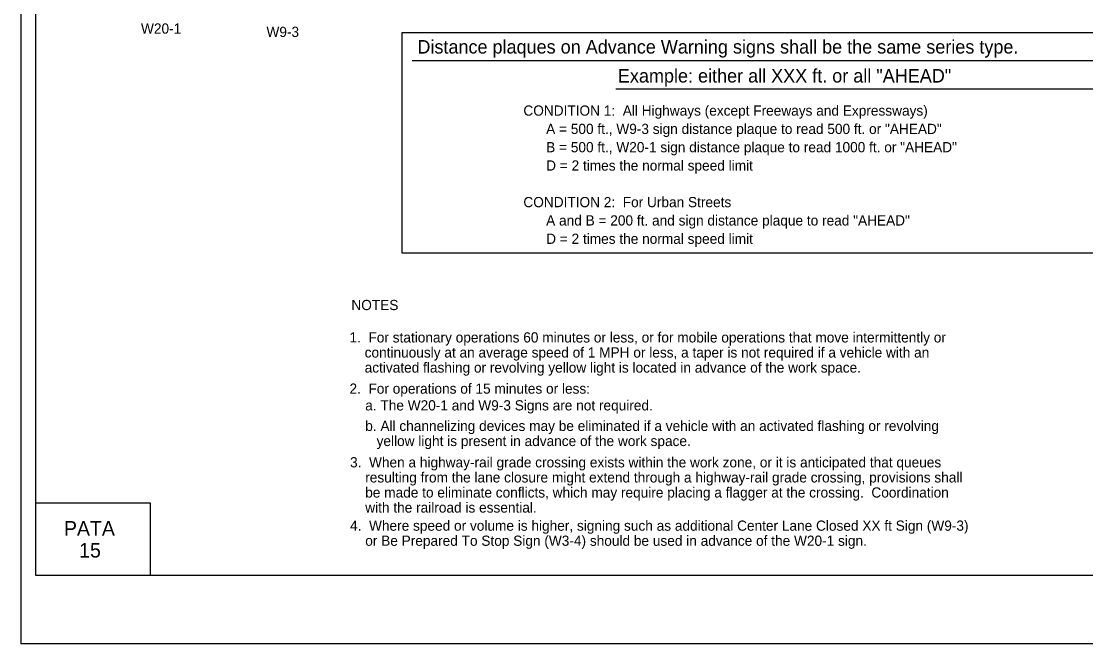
# Model space of a CAD drawing. Extents: x -14145 to -13521, y 30244 to 30661.
# Drawn here: x -13926.17 to -13904.28, y 30397.81 to 30410.61 of the extents above; entities that cross this region are included whole.
import ezdxf

# ---------------------------------------------------------------- set-up
doc = ezdxf.new("R2010")
doc.units = 0
for name, color, linetype in [('1', 7, 'Continuous'), ('10', 7, 'Continuous'), ('2', 7, 'Continuous'), ('4', 7, 'Continuous'), ('61', 7, 'Continuous')]:
    doc.layers.add(name, color=color, linetype=linetype)

msp = doc.modelspace()

# ---------------------------------------------------------------- linework, layer by layer
at = {"layer": '10'}
for p, q in [((-13925.874, 30399.207), (-13925.874, 30421.777)), ((-13925.874, 30400.707), (-13923.524, 30400.707)), ((-13923.524, 30400.707), (-13923.524, 30399.207)), ((-13894.422, 30399.207), (-13925.874, 30399.207))]:
    msp.add_line(p, q, dxfattribs=at)
at = {"layer": '2'}
for p, q in [((-13918.132, 30409.804), (-13898.182, 30409.804)), ((-13913.945, 30409.22), (-13902.509, 30409.22))]:
    msp.add_line(p, q, dxfattribs=at)
msp.add_lwpolyline([(-13918.336, 30410.38), (-13897.941, 30410.38), (-13897.941, 30405.843), (-13918.336, 30405.843)], close=True, dxfattribs=at)
at = {"layer": '61'}
msp.add_lwpolyline([(-13926.174, 30423.307), (-13893.174, 30423.307), (-13893.174, 30397.807), (-13926.174, 30397.807)], close=True, dxfattribs=at)

# ---------------------------------------------------------------- texts
at = {"layer": '1'}
for s, p in [('CONDITION 1:  All Highways (except Freeways and Expressways)', (-13915.846, 30408.67)), ('      A = 500 ft., W9-3 sign distance plaque to read 500 ft. or "AHEAD"', (-13915.846, 30408.293)), ('      B = 500 ft., W20-1 sign distance plaque to read 1000 ft. or "AHEAD"', (-13915.846, 30407.917)), ('      D = 2 times the normal speed limit', (-13915.846, 30407.54)), ('CONDITION 2:  For Urban Streets', (-13915.846, 30406.787)), ('      A and B = 200 ft. and sign distance plaque to read "AHEAD"', (-13915.846, 30406.41)), ('      D = 2 times the normal speed limit', (-13915.846, 30406.033))]:
    msp.add_text(s, height=0.21, dxfattribs=at).set_placement(p)
at = {"layer": '2'}
for s, height, p in [('W20-1', 0.21, (-13923.711, 30410.358)), ('W9-3', 0.21, (-13921.131, 30410.289)), ('Distance plaques on Advance Warning signs shall be the same series type.', 0.2772, (-13918.026, 30409.948)), ('Example: either all XXX ft. or all "AHEAD"', 0.2772, (-13913.902, 30409.352)), ('NOTES', 0.21, (-13919.384, 30404.67)), ('1.  For stationary operations 60 minutes or less, or for mobile operations that move intermittently or', 0.21, (-13919.423, 30404.004)), ('    continuously at an average speed of 1 MPH or less, a taper is not required if a vehicle with an', 0.21, (-13919.423, 30403.694)), ('    activated flashing or revolving yellow light is located in advance of the work space.', 0.21, (-13919.423, 30403.384)), ('2.  For operations of 15 minutes or less:', 0.21, (-13919.423, 30402.95)), ('    a. The W20-1 and W9-3 Signs are not required.', 0.21, (-13919.411, 30402.606)), ('    b. All channelizing devices may be eliminated if a vehicle with an activated flashing or revolving', 0.21, (-13919.411, 30402.183)), ('       yellow light is present in advance of the work space.', 0.21, (-13919.411, 30401.873)), ('3.  When a highway-rail grade crossing exists within the work zone, or it is anticipated that queues', 0.21, (-13919.411, 30401.434)), ('    resulting from the lane closure might extend through a highway-rail grade crossing, provisions shall', 0.21, (-13919.411, 30401.124)), ('    be made to eliminate conflicts, which may require placing a flagger at the crossing.  Coordination ', 0.21, (-13919.411, 30400.814)), ('    with the railroad is essential.', 0.21, (-13919.411, 30400.504)), ('4.  Where speed or volume is higher, signing such as additional Center Lane Closed XX ft Sign (W9-3) ', 0.21, (-13919.411, 30400.131)), ('    or Be Prepared To Stop Sign (W3-4) should be used in advance of the W20-1 sign.', 0.21, (-13919.411, 30399.821))]:
    msp.add_text(s, height=height, dxfattribs=at).set_placement(p)
at = {"layer": '4'}
for s, p in [('PATA', (-13925.296, 30400.03)), ('15', (-13924.983, 30399.58))]:
    msp.add_text(s, height=0.3, dxfattribs=at).set_placement(p)

doc.saveas('drawing.dxf')
